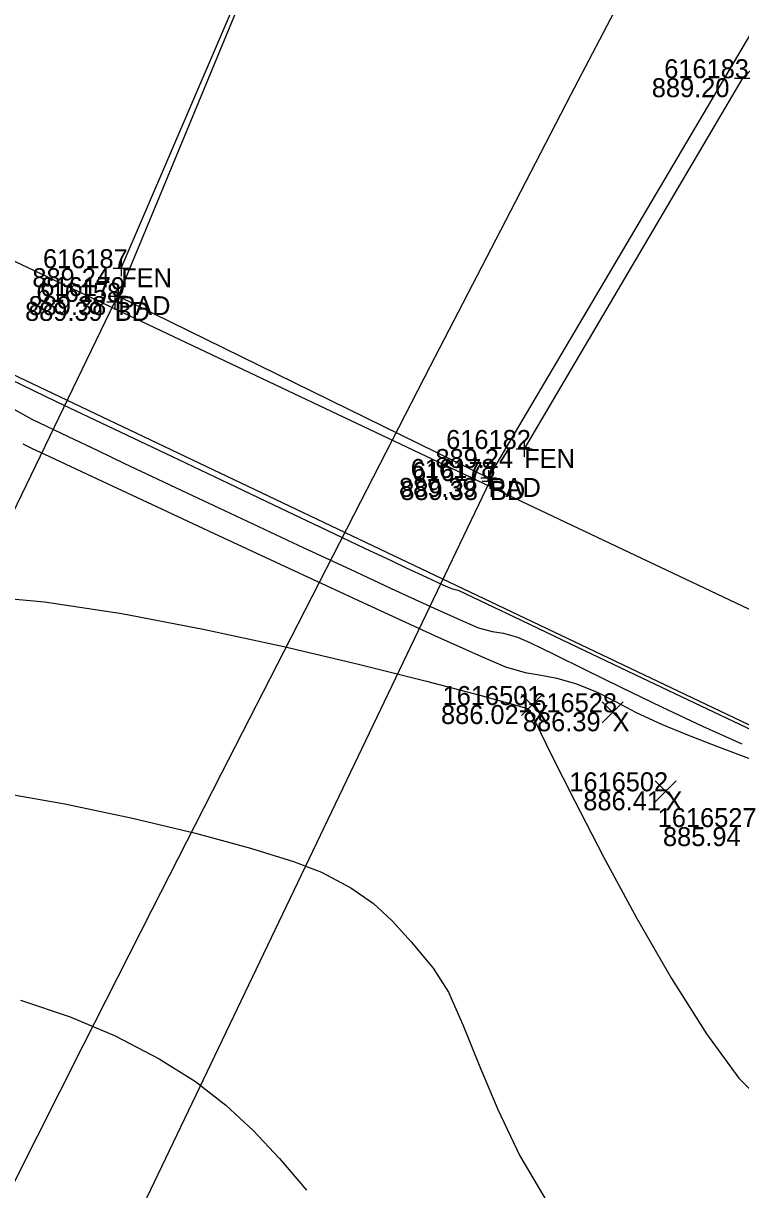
# Model space of a CAD drawing. Extents: x 1957117 to 1971063, y 701601 to 715861.
# Drawn here: x 1963570.43 to 1963583.65, y 706851.61 to 706873.12 of the extents above; entities that cross this region are included whole.
import ezdxf

# ---------------------------------------------------------------- set-up
doc = ezdxf.new("R2010")
doc.units = 0
for name, color, linetype in [('AP_X_Lights', 7, 'Continuous'), ('BR_X_SV_Deck_Top', 7, 'Continuous'), ('DT_X_Contour_Major', 7, 'Continuous'), ('DT_X_Contour_Minor', 7, 'Continuous'), ('GE_P_CL_30', 7, 'Continuous'), ('GE_X_CL_20', 7, 'Continuous'), ('HY_X_Water_Edge', 7, 'Continuous'), ('PV_P_Drive', 7, 'Continuous'), ('PV_P_Shoulder', 7, 'Continuous'), ('RD_P_Cells', 7, 'Continuous'), ('RD_X_Concrete_Pad', 7, 'Continuous'), ('RS_Raster1', 7, 'Continuous'), ('RW_X_Esmt_RR', 7, 'Continuous'), ('SC_Scratch1', 7, 'Continuous'), ('SC_Scratch20', 7, 'Continuous')]:
    doc.layers.add(name, color=color, linetype=linetype)

msp = doc.modelspace()

# ---------------------------------------------------------------- linework, layer by layer
at = {"layer": 'AP_X_Lights'}
for p, q in [((1963579.61, 706860.355), (1963579.998, 706860.745)), ((1963579.61, 706860.745), (1963579.998, 706860.355)), ((1963581.098, 706860.221), (1963581.486, 706860.611)), ((1963581.098, 706860.611), (1963581.486, 706860.221)), ((1963582.074, 706858.764), (1963582.462, 706859.154)), ((1963582.074, 706859.154), (1963582.462, 706858.764))]:
    msp.add_line(p, q, dxfattribs=at)
at = {"layer": 'BR_X_SV_Deck_Top'}
for points in [[(1963546.737, 706797.371), (1963539.628, 706800.743), (1963539.71, 706800.86), (1963572.113, 706867.983), (1963572.178, 706868.089)], [(1963579.007, 706864.737), (1963579.031, 706864.68), (1963546.831, 706797.446), (1963546.737, 706797.371)]]:
    msp.add_lwpolyline(points, dxfattribs=at)
at = {"layer": 'DT_X_Contour_Major'}
msp.add_lwpolyline([(1963569.927, 706858.95), (1963571.194, 706858.726), (1963572.442, 706858.464), (1963573.604, 706858.186), (1963574.615, 706857.913), (1963575.41, 706857.667), (1963575.924, 706857.468), (1963576.468, 706857.178), (1963576.883, 706856.889), (1963577.231, 706856.569), (1963577.578, 706856.182), (1963577.986, 706855.696), (1963578.264, 706855.255), (1963578.539, 706854.643), (1963578.834, 706853.907), (1963579.174, 706853.091), (1963579.581, 706852.239), (1963580.079, 706851.397)], dxfattribs=at)
msp.add_lwpolyline([(1963569.927, 706858.95), (1963571.194, 706858.726), (1963572.442, 706858.464), (1963573.604, 706858.186), (1963574.615, 706857.913), (1963575.41, 706857.667), (1963575.924, 706857.468), (1963576.468, 706857.178), (1963576.883, 706856.889), (1963577.231, 706856.569), (1963577.578, 706856.182), (1963577.986, 706855.696), (1963578.264, 706855.255), (1963578.539, 706854.643), (1963578.834, 706853.907), (1963579.174, 706853.091), (1963579.581, 706852.239), (1963580.079, 706851.397)], dxfattribs=at)
at = {"layer": 'DT_X_Contour_Minor'}
for points in [[(1963569.976, 706866.655), (1963571.035, 706866.146), (1963572.098, 706865.641), (1963573.169, 706865.132), (1963574.207, 706864.639), (1963575.171, 706864.18), (1963576.021, 706863.776), (1963576.718, 706863.445), (1963577.22, 706863.207), (1963577.489, 706863.08), (1963577.863, 706862.906), (1963578.176, 706862.761), (1963578.319, 706862.697), (1963578.382, 706862.682), (1963578.444, 706862.667), (1963578.727, 706862.533), (1963579.463, 706862.182), (1963580.504, 706861.686), (1963581.705, 706861.114), (1963582.917, 706860.536), (1963583.994, 706860.024)], [(1963569.976, 706866.655), (1963571.035, 706866.146), (1963572.098, 706865.641), (1963573.169, 706865.132), (1963574.207, 706864.639), (1963575.171, 706864.18), (1963576.021, 706863.776), (1963576.718, 706863.445), (1963577.22, 706863.207), (1963577.489, 706863.08), (1963577.863, 706862.906), (1963578.176, 706862.761), (1963578.319, 706862.697), (1963578.382, 706862.682), (1963578.444, 706862.667), (1963578.727, 706862.533), (1963579.463, 706862.182), (1963580.504, 706861.686), (1963581.705, 706861.114), (1963582.917, 706860.536), (1963583.994, 706860.024)], [(1963569.925, 706866.182), (1963570.586, 706865.821), (1963571.253, 706865.504), (1963571.802, 706865.242), (1963572.294, 706865.006), (1963572.789, 706864.77), (1963573.349, 706864.506), (1963574.033, 706864.184), (1963574.765, 706863.841), (1963575.599, 706863.451), (1963576.463, 706863.047), (1963577.288, 706862.664), (1963578.003, 706862.335), (1963578.536, 706862.095), (1963578.818, 706861.976), (1963579.073, 706861.908), (1963579.282, 706861.873), (1963579.536, 706861.804), (1963579.777, 706861.698), (1963580.206, 706861.49), (1963580.781, 706861.206), (1963581.458, 706860.872), (1963582.195, 706860.516), (1963582.948, 706860.162), (1963583.673, 706859.837)], [(1963569.925, 706866.182), (1963570.586, 706865.821), (1963571.253, 706865.504), (1963571.802, 706865.242), (1963572.294, 706865.006), (1963572.789, 706864.77), (1963573.349, 706864.506), (1963574.033, 706864.184), (1963574.765, 706863.841), (1963575.599, 706863.451), (1963576.463, 706863.047), (1963577.288, 706862.664), (1963578.003, 706862.335), (1963578.536, 706862.095), (1963578.818, 706861.976), (1963579.073, 706861.908), (1963579.282, 706861.873), (1963579.536, 706861.804), (1963579.777, 706861.698), (1963580.206, 706861.49), (1963580.781, 706861.206), (1963581.458, 706860.872), (1963582.195, 706860.516), (1963582.948, 706860.162), (1963583.673, 706859.837)], [(1963570.419, 706865.363), (1963570.578, 706865.288), (1963570.91, 706865.132), (1963571.694, 706864.765), (1963572.805, 706864.245), (1963574.117, 706863.633), (1963575.505, 706862.987), (1963576.844, 706862.368), (1963578.009, 706861.833), (1963578.874, 706861.442), (1963579.316, 706861.256), (1963579.68, 706861.152), (1963579.973, 706861.099), (1963580.265, 706861.046), (1963580.628, 706860.941), (1963581.01, 706860.784), (1963581.356, 706860.609), (1963581.729, 706860.414), (1963582.192, 706860.197), (1963582.642, 706860.013), (1963583.225, 706859.787), (1963583.85, 706859.55)], [(1963570.419, 706865.363), (1963570.578, 706865.288), (1963570.91, 706865.132), (1963571.694, 706864.765), (1963572.805, 706864.245), (1963574.117, 706863.633), (1963575.505, 706862.987), (1963576.844, 706862.368), (1963578.009, 706861.833), (1963578.874, 706861.442), (1963579.316, 706861.256), (1963579.68, 706861.152), (1963579.973, 706861.099), (1963580.265, 706861.046), (1963580.628, 706860.941), (1963581.01, 706860.784), (1963581.356, 706860.609), (1963581.729, 706860.414), (1963582.192, 706860.197), (1963582.642, 706860.013), (1963583.225, 706859.787), (1963583.85, 706859.55)], [(1963569.543, 706862.571), (1963570.817, 706862.452), (1963572.244, 706862.236), (1963573.743, 706861.951), (1963575.233, 706861.629), (1963576.634, 706861.297), (1963577.864, 706860.988), (1963578.843, 706860.73), (1963579.49, 706860.553), (1963579.724, 706860.487), (1963579.767, 706860.45), (1963579.871, 706860.234), (1963580.156, 706859.649), (1963580.587, 706858.79), (1963581.126, 706857.751), (1963581.735, 706856.626), (1963582.379, 706855.507), (1963583.021, 706854.49), (1963583.622, 706853.668), (1963584.147, 706853.136)], [(1963569.543, 706862.571), (1963570.817, 706862.452), (1963572.244, 706862.236), (1963573.743, 706861.951), (1963575.233, 706861.629), (1963576.634, 706861.297), (1963577.864, 706860.988), (1963578.843, 706860.73), (1963579.49, 706860.553), (1963579.724, 706860.487), (1963579.767, 706860.45), (1963579.871, 706860.234), (1963580.156, 706859.649), (1963580.587, 706858.79), (1963581.126, 706857.751), (1963581.735, 706856.626), (1963582.379, 706855.507), (1963583.021, 706854.49), (1963583.622, 706853.668), (1963584.147, 706853.136)], [(1963570.378, 706855.106), (1963571.292, 706854.801), (1963572.123, 706854.45), (1963572.931, 706854.029), (1963573.599, 706853.608), (1963574.164, 706853.172), (1963574.668, 706852.704), (1963575.15, 706852.187), (1963575.649, 706851.605)], [(1963570.378, 706855.106), (1963571.292, 706854.801), (1963572.123, 706854.45), (1963572.931, 706854.029), (1963573.599, 706853.608), (1963574.164, 706853.172), (1963574.668, 706852.704), (1963575.15, 706852.187), (1963575.649, 706851.605)]]:
    msp.add_lwpolyline(points, dxfattribs=at)
at = {"layer": 'GE_P_CL_30'}
for p, q in [((1963572.113, 706868.129), (1963572.113, 706867.837)), ((1963571.967, 706867.983), (1963572.259, 706867.983)), ((1963572.113, 706867.983), (1963572.113, 706867.983)), ((1963578.885, 706864.68), (1963579.177, 706864.68)), ((1963579.031, 706864.826), (1963579.031, 706864.534)), ((1963579.031, 706864.68), (1963579.031, 706864.68))]:
    msp.add_line(p, q, dxfattribs=at)
at = {"layer": 'GE_X_CL_20'}
msp.add_arc((1965275.353, 705991.399), 1909.859, 144.852303, 166.495347, dxfattribs=at)
at = {"layer": 'HY_X_Water_Edge'}
for points in [[(1963507.144, 706903.33), (1963523.919, 706880.458), (1963529.921, 706868.249), (1963547.712, 706848.264), (1963557.981, 706843.218), (1963575.318, 706815.786), (1963598.707, 706804.399), (1963631.311, 706798.601), (1963646.093, 706793.985), (1963654.481, 706790.313)], [(1963497.044, 706895.877), (1963527.257, 706861.448), (1963530.089, 706856.724), (1963550.098, 706825.465), (1963567.27, 706808.841), (1963599.052, 706796.957), (1963628.198, 706792.131), (1963651.538, 706783.095)]]:
    msp.add_spline(points, degree=3, dxfattribs=at)
at = {"layer": 'PV_P_Drive'}
for p, q in [((1963583.539, 706872.107), (1963583.831, 706872.107)), ((1963572.231, 706868.75), (1963572.231, 706868.458)), ((1963572.085, 706868.604), (1963572.377, 706868.604)), ((1963572.231, 706868.604), (1963572.231, 706868.604)), ((1963572.032, 706868.089), (1963572.324, 706868.089)), ((1963572.178, 706868.235), (1963572.178, 706867.943)), ((1963572.178, 706868.089), (1963572.178, 706868.089)), ((1963579.662, 706865.417), (1963579.662, 706865.125)), ((1963579.516, 706865.271), (1963579.808, 706865.271)), ((1963579.662, 706865.271), (1963579.662, 706865.271)), ((1963579.007, 706864.883), (1963579.007, 706864.591)), ((1963578.861, 706864.737), (1963579.153, 706864.737)), ((1963579.007, 706864.737), (1963579.007, 706864.737))]:
    msp.add_line(p, q, dxfattribs=at)
at = {"layer": 'RD_P_Cells'}
for points in [[(1963572.231, 706868.604), (1963575.374, 706875.927), (1963576.399, 706883.916)], [(1963589.413, 706877.566), (1963583.685, 706872.107), (1963579.662, 706865.271)]]:
    msp.add_lwpolyline(points, dxfattribs=at)
at = {"layer": 'RD_X_Concrete_Pad'}
msp.add_lwpolyline([(1963572.178, 706868.089), (1963579.007, 706864.737), (1963587.1, 706878.443), (1963578.238, 706882.73)], close=True, dxfattribs=at)
at = {"layer": 'RW_X_Esmt_RR'}
for radius, end in [(1929.859, 154.913686), (1879.859, 166.495347)]:
    msp.add_arc((1965275.353, 705991.399), radius, 144.852303, end, dxfattribs=at)
at = {"layer": 'SC_Scratch20'}
msp.add_lwpolyline([(1963565.036, 706871.203), (1963562.532, 706872.646), (1963561.443, 706870.904), (1963564.18, 706869.526), (1963585.452, 706859.405), (1963588.204, 706857.961), (1963589.114, 706859.79), (1963586.371, 706861.102)], close=True, dxfattribs=at)

# ---------------------------------------------------------------- texts
at = {"layer": 'GE_P_CL_30'}
for s, p in [('616158', (1963570.669, 706867.983)), ('889.39', (1963570.46, 706867.633)), ('BD', (1963572.113, 706867.633)), ('616177', (1963577.596, 706864.68)), ('889.38', (1963577.378, 706864.33)), ('BD', (1963579.031, 706864.33))]:
    msp.add_text(s, height=0.35, dxfattribs=at).set_placement(p)
at = {"layer": 'PV_P_Shoulder'}
for s, p in [('889.20', (1963582.015, 706871.757)), ('889.24', (1963570.594, 706868.254)), ('889.38', (1963570.525, 706867.739)), ('889.24', (1963578.025, 706864.921)), ('889.39', (1963577.354, 706864.387)), ('886.02', (1963578.129, 706860.2)), ('886.39', (1963579.639, 706860.066)), ('886.41', (1963580.752, 706858.609)), ('885.94', (1963582.221, 706857.949))]:
    msp.add_text(s, height=0.35, dxfattribs=at).set_placement(p)
at = {"layer": 'RS_Raster1'}
for s, p in [('616183', (1963582.244, 706872.107)), ('616187', (1963570.79, 706868.604)), ('616179', (1963570.74, 706868.089)), ('616182', (1963578.224, 706865.271)), ('616178', (1963577.569, 706864.737)), ('1616501', (1963578.159, 706860.55)), ('1616528', (1963579.551, 706860.416)), ('1616502', (1963580.494, 706858.959)), ('1616527', (1963582.124, 706858.299))]:
    msp.add_text(s, height=0.35, dxfattribs=at).set_placement(p)
at = {"layer": 'SC_Scratch1'}
for s, p in [('FEN', (1963572.231, 706868.254)), ('PAD', (1963572.178, 706867.739)), ('FEN', (1963579.662, 706864.921)), ('PAD', (1963579.007, 706864.387)), ('X', (1963579.804, 706860.2)), ('X', (1963581.292, 706860.066)), ('X', (1963582.268, 706858.609))]:
    msp.add_text(s, height=0.35, dxfattribs=at).set_placement(p)

doc.saveas('drawing.dxf')
